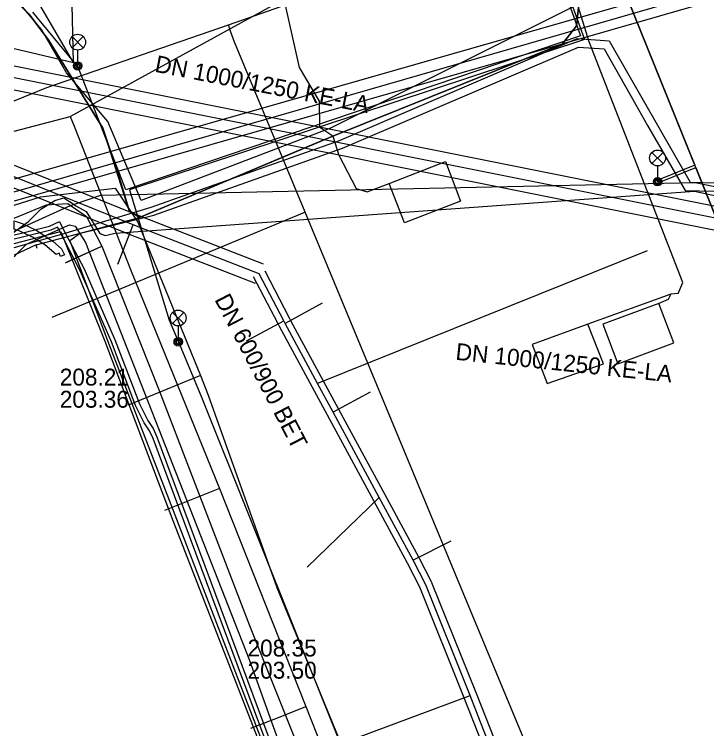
# Model space of a CAD drawing. Extents: x -595540 to -593988, y -1160850 to -1159202.
# Drawn here: x -595539.58 to -595506.81, y -1160327.58 to -1160293.75 of the extents above; entities that cross this region are included whole.
import ezdxf

# ---------------------------------------------------------------- set-up
doc = ezdxf.new("R2010")
doc.units = 0
for name, color, linetype in [('BKOM-ODVODNENI_objekt', 7, 'Continuous'), ('BKOM_kabel koordinační_optický', 7, 'Continuous'), ('BKOM_kabel SSZ', 7, 'Continuous'), ('BVK-JEDNOTNA_popisy', 7, 'Continuous'), ('BVK-JEDNOTNA_trasa sítě', 7, 'Continuous'), ('BVK-JEDNOTNA_trasa sítě obvodem', 7, 'Continuous'), ('BVK-VODOVOD_trasa sítě', 7, 'Continuous'), ('CETIN_kabel podzemní', 7, 'Continuous'), ('CETIN_kabelovod', 7, 'Continuous'), ('DESTOVA_trasa neprovozované sítě', 7, 'Continuous'), ('DPMB_trolejové vedení-nosné lano', 7, 'Continuous'), ('DSP-SDEL-VODAFONE_kabel', 7, 'Continuous'), ('EON-NN_kabel', 7, 'Continuous'), ('EON-VN_kabel', 7, 'Continuous'), ('INNOGY-NTL_trasa sítě', 7, 'Continuous'), ('JEDNOTNA_trasa neprovozované sítě', 7, 'Continuous'), ('TSB_kabel VO', 7, 'Continuous'), ('TSB_lampy VO', 7, 'Continuous')]:
    doc.layers.add(name, color=color, linetype=linetype)

msp = doc.modelspace()

# ---------------------------------------------------------------- linework, layer by layer
at = {"layer": 'BKOM-ODVODNENI_objekt'}
msp.add_lwpolyline([(-595539.58, -1160303.537), (-595539.2, -1160303.66), (-595538.54, -1160303.98), (-595537.75, -1160304.5), (-595537.35, -1160304.85), (-595537.21, -1160305.14), (-595537.4, -1160305.214), (-595537.46, -1160305.06), (-595537.6, -1160305.12), (-595538.14, -1160304.67), (-595538.72, -1160304.3), (-595539.35, -1160304), (-595539.58, -1160303.927)], close=True, dxfattribs=at)
at = {"layer": 'BKOM_kabel koordinační_optický'}
for points in [[(-595453.88, -1160433.69), (-595454.28, -1160431.7), (-595454.73, -1160428.35), (-595462.77, -1160409.14), (-595463.73, -1160407.01), (-595469.51, -1160393.32), (-595469.87, -1160391.31), (-595471.08, -1160389.95), (-595477.1, -1160376.11), (-595482.21, -1160364.84), (-595487.33, -1160354.29), (-595494.46, -1160336.67), (-595499.2, -1160324.44), (-595503.07, -1160314.66), (-595503, -1160311.72), (-595511.85, -1160289.79), (-595512.776, -1160289.263), (-595513.395, -1160289.497), (-595514.12, -1160290.65), (-595514.78, -1160289.19), (-595513.85, -1160288.56)], [(-595513.445, -1160289.505), (-595514.06, -1160289.85), (-595513.51, -1160291.14), (-595512.88, -1160293.43), (-595512.97, -1160294.3), (-595513.63, -1160295.15), (-595524.5, -1160299.52), (-595525.641, -1160300), (-595533.65, -1160303.37), (-595534.15, -1160303.05), (-595534.65, -1160301.35), (-595535.104, -1160300), (-595535.39, -1160299.15), (-595537.95, -1160295), (-595538.88, -1160293.75), (-595539.58, -1160293.05)], [(-595539.58, -1160293.05), (-595538.88, -1160293.75), (-595537.95, -1160295), (-595535.39, -1160299.15), (-595534.65, -1160301.35), (-595534.15, -1160303.05), (-595533.65, -1160303.37), (-595524.5, -1160299.52), (-595513.63, -1160295.15), (-595512.97, -1160294.3), (-595512.88, -1160293.43), (-595513.51, -1160291.14), (-595512.63, -1160290.87)], [(-595514, -1160292.12), (-595513.1, -1160293.38), (-595524.62, -1160299.14), (-595533.57, -1160302.57), (-595535.15, -1160298.83), (-595537.11, -1160296.53), (-595538.29, -1160294.47), (-595539.58, -1160292.916)], [(-595508.15, -1160306.97), (-595507.93, -1160306.45), (-595512.37, -1160295.06), (-595512.88, -1160293.43)], [(-595524.5, -1160299.52), (-595524.21, -1160300.43), (-595523.4, -1160302), (-595522.88, -1160302.16)], [(-595522.88, -1160302.16), (-595521.84, -1160301.77), (-595519.17, -1160300.73), (-595518.46, -1160302.6), (-595521.11, -1160303.63), (-595521.84, -1160301.77)], [(-595508.15, -1160306.97), (-595508.51, -1160307), (-595512.43, -1160308.43), (-595515.06, -1160309.38), (-595514.36, -1160311.23), (-595511.69, -1160310.31), (-595512.43, -1160308.43)], [(-595508.51, -1160307), (-595508.63, -1160307.25), (-595509.07, -1160307.45), (-595511.72, -1160308.43), (-595511.01, -1160310.3), (-595508.36, -1160309.31), (-595509.07, -1160307.45)]]:
    msp.add_lwpolyline(points, dxfattribs=at)
at = {"layer": 'BKOM_kabel SSZ'}
for points in [[(-595524.5, -1160299.52), (-595525.11, -1160299.12), (-595525.13, -1160297.86), (-595526.08, -1160296.27), (-595527.23, -1160291.12), (-595528.73, -1160288.42), (-595531.6, -1160281.18)], [(-595539.58, -1160293.05), (-595538.88, -1160293.75), (-595537.95, -1160295), (-595535.39, -1160299.15), (-595534.65, -1160301.35), (-595534.15, -1160303.05), (-595533.65, -1160303.37), (-595524.5, -1160299.52), (-595513.63, -1160295.15), (-595512.97, -1160294.3), (-595512.88, -1160293.43), (-595513.51, -1160291.14), (-595512.63, -1160290.87)], [(-595538.491, -1160304.842), (-595538.552, -1160304.662), (-595533.65, -1160303.37), (-595534.15, -1160303.05), (-595535.39, -1160299.15), (-595537.95, -1160295), (-595538.88, -1160293.75), (-595539.58, -1160293.05)], [(-595538.552, -1160304.662), (-595539.58, -1160305.165)]]:
    msp.add_lwpolyline(points, dxfattribs=at)
at = {"layer": 'BVK-JEDNOTNA_popisy'}
for p, q in [((-595537.427, -1160311.455), (-595537.427, -1160311.455)), ((-595528.538, -1160324.284), (-595528.538, -1160324.284))]:
    msp.add_line(p, q, dxfattribs=at)
at = {"layer": 'BVK-JEDNOTNA_trasa sítě'}
msp.add_line((-595492.392, -1160306.213), (-595539.58, -1160296.759), dxfattribs=at)
for points in [[(-595527.988, -1160306.039), (-595533.948, -1160303.716), (-595539.58, -1160301.441)], [(-595520.106, -1160320.768), (-595520.701, -1160319.604), (-595522.303, -1160316.639), (-595524.49, -1160312.593), (-595524.49, -1160312.592), (-595525.226, -1160311.229), (-595526.762, -1160308.387), (-595526.828, -1160308.264), (-595527.988, -1160306.039)], [(-595503.914, -1160361.759), (-595504.369, -1160360.605), (-595505.564, -1160357.572), (-595506.18, -1160356.009), (-595507.555, -1160352.52), (-595511.753, -1160341.867), (-595512.651, -1160339.588), (-595513.047, -1160338.583), (-595513.975, -1160336.229), (-595515.904, -1160331.336), (-595516.073, -1160330.908), (-595517.51, -1160327.261), (-595518.002, -1160326.012), (-595520.106, -1160320.768)]]:
    msp.add_lwpolyline(points, dxfattribs=at)
at = {"layer": 'BVK-JEDNOTNA_trasa sítě obvodem'}
for p, q in [((-595539.58, -1160296.186), (-595492.281, -1160305.661)), ((-595539.58, -1160297.333), (-595492.502, -1160306.764))]:
    msp.add_line(p, q, dxfattribs=at)
for points in [[(-595539.58, -1160300.902), (-595533.764, -1160303.251), (-595527.806, -1160305.573)], [(-595528.17, -1160306.505), (-595534.132, -1160304.181), (-595539.58, -1160301.98)], [(-595527.722, -1160305.9), (-595526.563, -1160308.124), (-595526.498, -1160308.245), (-595524.226, -1160312.449), (-595522.039, -1160316.496), (-595520.435, -1160319.464), (-595519.839, -1160320.632)], [(-595520.374, -1160320.904), (-595520.967, -1160319.744), (-595522.567, -1160316.782), (-595524.754, -1160312.735), (-595527.026, -1160308.529), (-595527.093, -1160308.404), (-595528.254, -1160306.178)], [(-595504.193, -1160361.869), (-595518.281, -1160326.123), (-595520.385, -1160320.88)], [(-595519.828, -1160320.656), (-595517.723, -1160325.901), (-595503.635, -1160361.649)]]:
    msp.add_lwpolyline(points, dxfattribs=at)
at = {"layer": 'BVK-VODOVOD_trasa sítě'}
msp.add_line((-595529.357, -1160294.499), (-595529.442, -1160294.26), dxfattribs=at)
for points in [[(-595529.442, -1160294.26), (-595526.063, -1160293.053), (-595511.247, -1160285.627)], [(-595539.58, -1160297.852), (-595538.035, -1160297.214), (-595529.442, -1160294.26)], [(-595420.455, -1160569.95), (-595424.738, -1160557.073), (-595431.327, -1160540.422), (-595434.589, -1160532.179), (-595436.214, -1160528.074), (-595442.962, -1160511.021), (-595456.206, -1160477.553), (-595459.57, -1160469.052), (-595464.421, -1160456.794), (-595465.595, -1160453.828), (-595470.116, -1160442.088), (-595472.995, -1160434.855), (-595482.155, -1160410.824), (-595494.687, -1160378.28), (-595495.79, -1160375.461), (-595500.663, -1160363.717), (-595503.091, -1160357.865), (-595505.35, -1160352.422), (-595512.262, -1160335.764), (-595517.983, -1160321.988), (-595525.805, -1160303.126), (-595529.181, -1160294.991), (-595529.357, -1160294.499)], [(-595525.805, -1160303.126), (-595526.038, -1160303.223), (-595537.799, -1160308.103)]]:
    msp.add_lwpolyline(points, dxfattribs=at)
at = {"layer": 'CETIN_kabel podzemní'}
for points in [[(-595539.58, -1160302.165), (-595506.81, -1160292.696), (-595504.849, -1160292.196), (-595502.07, -1160293.44)], [(-595539.58, -1160302.787), (-595538.34, -1160302.4), (-595534.8, -1160301.98), (-595533.73, -1160303.6), (-595530.77, -1160310.85)], [(-595539.58, -1160303.405), (-595538.06, -1160302.78), (-595537.05, -1160302.71), (-595536.16, -1160303.32), (-595535.44, -1160304.73)], [(-595537.07, -1160305.47), (-595535.44, -1160304.73)], [(-595535.44, -1160304.73), (-595532.73, -1160311.57), (-595528.44, -1160322.69), (-595524.63, -1160332.22), (-595524.26, -1160333.15), (-595524.11, -1160333.54)], [(-595530.77, -1160310.85), (-595534.19, -1160312.26)], [(-595530.77, -1160310.85), (-595530.4, -1160311.78)], [(-595530.4, -1160311.78), (-595527.16, -1160320.89), (-595520.91, -1160336.12), (-595516.97, -1160346.1), (-595515.89, -1160348.9), (-595509.95, -1160364.24)]]:
    msp.add_lwpolyline(points, dxfattribs=at)
at = {"layer": 'CETIN_kabelovod'}
for points in [[(-595506.94, -1160292.21), (-595539.58, -1160301.563)], [(-595506.67, -1160293.17), (-595539.58, -1160302.597)]]:
    msp.add_lwpolyline(points, dxfattribs=at)
at = {"layer": 'DESTOVA_trasa neprovozované sítě'}
for p, q in [((-595509.62, -1160304.95), (-595525.226, -1160311.229)), ((-595525.71, -1160319.93), (-595522.303, -1160316.639))]:
    msp.add_line(p, q, dxfattribs=at)
at = {"layer": 'DPMB_trolejové vedení-nosné lano'}
for points in [[(-595536.78, -1160296.037), (-595537.218, -1160276.91), (-595511.931, -1160292.306)], [(-595536.778, -1160296.043), (-595539.58, -1160291.203)], [(-595539.58, -1160295.365), (-595536.78, -1160296.037)]]:
    msp.add_lwpolyline(points, dxfattribs=at)
at = {"layer": 'DSP-SDEL-VODAFONE_kabel'}
for points in [[(-595537.16, -1160305.52), (-595535.44, -1160304.73)], [(-595535.44, -1160304.73), (-595532.73, -1160311.57), (-595528.44, -1160322.69), (-595524.63, -1160332.22), (-595524.26, -1160333.15), (-595524.11, -1160333.54)]]:
    msp.add_lwpolyline(points, dxfattribs=at)
at = {"layer": 'EON-NN_kabel'}
for points in [[(-595484.877, -1160293.756), (-595491.195, -1160295.868), (-595492.053, -1160296.196), (-595497.507, -1160298.107), (-595504.39, -1160301.742), (-595505.966, -1160302.018), (-595507.349, -1160301.727), (-595535.506, -1160302.327), (-595536.753, -1160302.766), (-595537.05, -1160302.87), (-595539.471, -1160303.971), (-595539.58, -1160304.052)], [(-595539.58, -1160304.08), (-595539.471, -1160303.971), (-595538.901, -1160303.568), (-595538.324, -1160302.987), (-595537.655, -1160302.572), (-595537.231, -1160302.439), (-595536.753, -1160302.766), (-595536.674, -1160302.82), (-595536.184, -1160303.087), (-595535.532, -1160304.132), (-595535.28, -1160304.221), (-595534.803, -1160304.118), (-595507.386, -1160302.128), (-595505.987, -1160302.422), (-595504.279, -1160302.136), (-595497.347, -1160298.475), (-595491.915, -1160296.572), (-595491.052, -1160296.241), (-595484.766, -1160294.141)], [(-595539.58, -1160304.194), (-595539.233, -1160304.113), (-595537.913, -1160303.785), (-595537.445, -1160303.569), (-595537.294, -1160303.859), (-595536.28, -1160305.807), (-595534.797, -1160309.192), (-595533.658, -1160312.2), (-595533.263, -1160312.99), (-595533.013, -1160313.371), (-595532.828, -1160313.761), (-595526.768, -1160330.041), (-595526.53, -1160330.78), (-595524.18, -1160336.9), (-595524.8, -1160337.67)], [(-595539.58, -1160305.231), (-595539.45, -1160305.082), (-595539.007, -1160304.639), (-595537.477, -1160303.943), (-595537.294, -1160303.859), (-595536.974, -1160303.714), (-595536.692, -1160303.785), (-595536.212, -1160304.556), (-595528.462, -1160324.303), (-595526.569, -1160329.588), (-595526.57, -1160329.993)], [(-595525.171, -1160337.812), (-595524.408, -1160336.864), (-595526.719, -1160330.846), (-595526.952, -1160330.119), (-595533.012, -1160313.839), (-595533.187, -1160313.469), (-595533.437, -1160313.09), (-595533.842, -1160312.28), (-595534.983, -1160309.268), (-595536.46, -1160305.893), (-595537.477, -1160303.943), (-595537.535, -1160303.831), (-595537.847, -1160303.975), (-595539.187, -1160304.307), (-595539.58, -1160304.398)]]:
    msp.add_lwpolyline(points, dxfattribs=at)
at = {"layer": 'EON-VN_kabel'}
for points in [[(-595539.58, -1160304.792), (-595537.496, -1160304.215), (-595537.337, -1160304.167), (-595533.099, -1160302.888), (-595524.192, -1160299.726), (-595512.94, -1160294.896), (-595511.415, -1160295.01), (-595507.59, -1160301.702), (-595505.784, -1160301.75), (-595502.842, -1160301.217)], [(-595536.452, -1160304.115), (-595532.974, -1160303.268), (-595524.046, -1160300.099), (-595512.872, -1160295.302), (-595511.657, -1160295.393), (-595510.181, -1160298.008)], [(-595510.181, -1160298.008), (-595509.602, -1160299.025)], [(-595509.602, -1160299.025), (-595507.826, -1160302.096), (-595505.795, -1160302.15)], [(-595539.58, -1160304.6), (-595537.39, -1160304.037), (-595537.337, -1160304.167), (-595535.294, -1160309.222), (-595532.068, -1160317.722), (-595528.053, -1160328.061), (-595525.844, -1160333.763), (-595524.361, -1160337.161), (-595521.451, -1160344.799), (-595516.694, -1160356.261), (-595516.131, -1160357.63), (-595509.796, -1160374.111), (-595500.594, -1160396.206), (-595498.49, -1160401.758), (-595496.239, -1160408.557), (-595495.543, -1160410.174), (-595494.002, -1160414.071), (-595493.496, -1160415.346), (-595489.805, -1160424.925), (-595488.92, -1160427.22), (-595488.55, -1160428.04)], [(-595536.452, -1160304.115), (-595536.948, -1160304.477), (-595535.17, -1160309.192), (-595531.907, -1160317.657), (-595527.932, -1160327.999), (-595525.659, -1160333.708), (-595524.206, -1160337.276), (-595521.239, -1160344.744), (-595516.526, -1160356.155), (-595516.18, -1160356.944), (-595515.853, -1160357.81), (-595509.676, -1160374.105), (-595500.429, -1160396.17), (-595498.294, -1160401.713), (-595496.04, -1160408.403), (-595495.359, -1160410.048), (-595493.893, -1160413.8), (-595493.4, -1160415.083), (-595489.578, -1160424.856), (-595487.454, -1160430.5), (-595480.445, -1160447.736), (-595470.955, -1160472.047)]]:
    msp.add_lwpolyline(points, dxfattribs=at)
at = {"layer": 'INNOGY-NTL_trasa sítě'}
for points in [[(-595536.93, -1160298.59), (-595516.66, -1160287.45), (-595512.31, -1160281.62), (-595511.71, -1160231.71), (-595509.56, -1160215.19), (-595509.43, -1160214.2)], [(-595539.58, -1160299.284), (-595536.93, -1160298.59)], [(-595536.93, -1160298.59), (-595536.75, -1160299.05)], [(-595536.75, -1160299.05), (-595534.05, -1160305.92), (-595529.86, -1160316.21), (-595525.781, -1160326.533), (-595520.37, -1160340.23), (-595514.31, -1160355.59), (-595512.53, -1160360.1), (-595509.04, -1160368.93), (-595495.66, -1160402.79), (-595489.69, -1160417.89), (-595489.372, -1160418.696), (-595479.78, -1160443), (-595468.14, -1160472.65), (-595465.37, -1160479.83), (-595465.284, -1160480.052), (-595451.91, -1160514.65), (-595447.47, -1160526.12), (-595442.34, -1160539.41), (-595439.6, -1160546.49), (-595433.96, -1160559.84)], [(-595529.86, -1160316.21), (-595532.47, -1160317.24)], [(-595528.38, -1160327.56), (-595528.175, -1160327.479), (-595527.081, -1160327.047), (-595525.781, -1160326.533)]]:
    msp.add_lwpolyline(points, dxfattribs=at)
at = {"layer": 'JEDNOTNA_trasa neprovozované sítě'}
for p, q in [((-595534.674, -1160305.579), (-595533.948, -1160303.716)), ((-595525.003, -1160307.436), (-595526.762, -1160308.387)), ((-595528.59, -1160309.21), (-595526.828, -1160308.264)), ((-595522.73, -1160311.642), (-595524.49, -1160312.593)), ((-595518.92, -1160318.694), (-595520.701, -1160319.604)), ((-595529.023, -1160330.101), (-595518.002, -1160326.012))]:
    msp.add_line(p, q, dxfattribs=at)
at = {"layer": 'TSB_kabel VO'}
for points in [[(-595539.58, -1160223.991), (-595530.88, -1160246.43), (-595518.58, -1160278.48), (-595512.78, -1160294.77), (-595534.3, -1160302.07), (-595536.55, -1160296.26), (-595538.703, -1160293.66)], [(-595539.58, -1160224.012), (-595531.12, -1160245.92), (-595518.58, -1160278.3), (-595512.59, -1160294.95), (-595534.12, -1160302.07), (-595532.25, -1160308.24), (-595531.83, -1160309.236)], [(-595511.848, -1160289.787), (-595507.362, -1160300.902), (-595508.96, -1160301.547), (-595509.13, -1160301.68), (-595508.915, -1160301.658), (-595507.318, -1160301.014), (-595502.998, -1160311.717), (-595503.068, -1160314.657), (-595499.22, -1160324.381), (-595500.037, -1160324.731), (-595500.05, -1160325), (-595499.937, -1160324.818), (-595499.176, -1160324.493), (-595494.458, -1160336.667)], [(-595531.83, -1160309.236), (-595530.75, -1160311.8), (-595523.64, -1160329.58), (-595520.05, -1160338.774)]]:
    msp.add_lwpolyline(points, dxfattribs=at)
at = {"layer": 'TSB_lampy VO'}
for p, q in [((-595536.845, -1160295.34), (-595536.315, -1160294.81)), ((-595536.845, -1160294.81), (-595536.315, -1160295.34)), ((-595536.845, -1160295.34), (-595536.315, -1160294.81)), ((-595536.845, -1160294.81), (-595536.315, -1160295.34)), ((-595536.58, -1160295.45), (-595536.58, -1160296.2)), ((-595536.58, -1160295.45), (-595536.58, -1160296.2)), ((-595509.395, -1160300.82), (-595508.865, -1160300.29)), ((-595509.395, -1160300.29), (-595508.865, -1160300.82)), ((-595509.395, -1160300.82), (-595508.865, -1160300.29)), ((-595509.395, -1160300.29), (-595508.865, -1160300.82)), ((-595509.13, -1160300.93), (-595509.13, -1160301.68)), ((-595509.13, -1160300.93), (-595509.13, -1160301.68)), ((-595532.085, -1160308.4), (-595531.555, -1160307.87)), ((-595532.085, -1160307.87), (-595531.555, -1160308.4)), ((-595532.085, -1160308.4), (-595531.555, -1160307.87)), ((-595532.085, -1160307.87), (-595531.555, -1160308.4)), ((-595531.82, -1160308.51), (-595531.82, -1160309.26)), ((-595531.82, -1160308.51), (-595531.82, -1160309.26))]:
    msp.add_line(p, q, dxfattribs=at)
for centre, radius in [((-595536.58, -1160295.075), 0.375), ((-595536.58, -1160295.075), 0.375), ((-595536.58, -1160296.2), 0.2), ((-595536.58, -1160296.2), 0.2), ((-595536.58, -1160296.2), 0.145), ((-595536.58, -1160296.2), 0.145), ((-595536.58, -1160296.2), 0.0876), ((-595536.58, -1160296.2), 0.0876), ((-595509.13, -1160300.555), 0.375), ((-595509.13, -1160300.555), 0.375), ((-595509.13, -1160301.68), 0.2), ((-595509.13, -1160301.68), 0.2), ((-595509.13, -1160301.68), 0.145), ((-595509.13, -1160301.68), 0.145), ((-595509.13, -1160301.68), 0.0876), ((-595509.13, -1160301.68), 0.0876), ((-595531.82, -1160308.135), 0.375), ((-595531.82, -1160308.135), 0.375), ((-595531.82, -1160309.26), 0.2), ((-595531.82, -1160309.26), 0.2), ((-595531.82, -1160309.26), 0.145), ((-595531.82, -1160309.26), 0.145), ((-595531.82, -1160309.26), 0.0876), ((-595531.82, -1160309.26), 0.0876)]:
    msp.add_circle(centre, radius, dxfattribs=at)

# ---------------------------------------------------------------- texts
at = {"layer": 'BVK-JEDNOTNA_popisy'}
for s, rotation, p in [('DN 1000/1250 KE-LA', 348.9886, (-595532.965, -1160296.47)), ('DN 600/900 BET', 297.5418, (-595530.118, -1160307.254)), ('DN 1000/1250 KE-LA', 354, (-595518.718, -1160310.107))]:
    msp.add_text(s, height=0.8, rotation=rotation, dxfattribs=at).set_placement(p)
for s, p in [('208.21', (-595537.427, -1160311.33)), ('203.36', (-595537.427, -1160312.38)), ('208.35', (-595528.538, -1160324.159)), ('203.50', (-595528.538, -1160325.209))]:
    msp.add_text(s, height=0.8, dxfattribs=at).set_placement(p)

doc.saveas('drawing.dxf')
